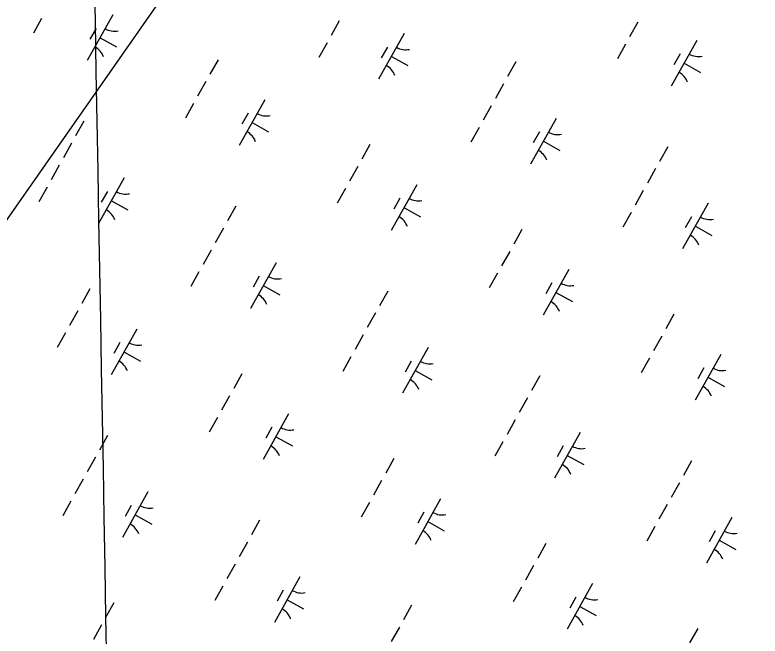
# Model space of a CAD drawing. Extents: x 3923531 to 3943530, y 207391 to 229799.
# Drawn here: x 3935592 to 3936304, y 216516 to 217110 of the extents above; entities that cross this region are included whole.
import ezdxf

# ---------------------------------------------------------------- set-up
doc = ezdxf.new("R2010")
doc.units = 0
for name, color, linetype in [('V-GRID-MAJR', 7, 'Continuous'), ('V-UTIL-LINE', 7, 'Continuous'), ('V-WETL-SWMP', 7, 'Continuous')]:
    doc.layers.add(name, color=color, linetype=linetype)

msp = doc.modelspace()

# ---------------------------------------------------------------- linework, layer by layer
at = {"layer": 'V-GRID-MAJR'}
msp.add_spline([(3935779.93, 210874.81), (3935760.83, 211942.59), (3935652.4, 218002.59), (3935543.98, 224062.57), (3935501.82, 226418.85)], degree=3, dxfattribs=at)
at = {"layer": 'V-UTIL-LINE'}
msp.add_lwpolyline([(3939084.62, 223621.72), (3938057.71, 221140.48), (3938136.4, 220832.47), (3937591.63, 219695.21), (3936312.73, 217957.68), (3935106.6, 216231.89), (3934055.84, 214955.86), (3930691.13, 211497.88), (3930457.99, 211185.48)], dxfattribs=at)
at = {"layer": 'V-WETL-SWMP'}
for p, q in [((3935617.07, 217106.57), (3935609.27, 217092.6)), ((3935685.16, 217110.11), (3935660.77, 217066.45)), ((3935901.61, 217104.48), (3935893.81, 217090.51)), ((3935669.16, 217097.28), (3935663.31, 217086.81)), ((3936186.81, 217103.23), (3936179.01, 217089.26)), ((3935963.57, 217092.29), (3935939.19, 217048.64)), ((3935672.97, 217088.28), (3935688.68, 217079.5)), ((3935889.91, 217083.53), (3935882.11, 217069.56)), ((3936243.19, 217085.82), (3936218.81, 217042.17)), ((3935947.57, 217079.47), (3935941.72, 217068.99)), ((3936175.11, 217082.28), (3936167.3, 217068.31)), ((3935951.38, 217070.47), (3935967.1, 217061.69)), ((3936227.19, 217072.99), (3936221.34, 217062.52)), ((3935785.7, 217067.35), (3935777.89, 217053.38)), ((3936070.24, 217065.26), (3936062.43, 217051.29)), ((3936231, 217063.99), (3936246.71, 217055.21)), ((3935773.99, 217046.4), (3935766.19, 217032.43)), ((3936058.53, 217044.31), (3936050.73, 217030.34)), ((3935830.37, 217028.98), (3935805.99, 216985.33)), ((3935762.29, 217025.44), (3935754.48, 217011.47)), ((3936046.83, 217023.36), (3936039.02, 217009.39)), ((3935814.37, 217016.16), (3935808.52, 217005.68)), ((3935657.42, 217008.43), (3935649.61, 216994.46)), ((3935818.18, 217007.16), (3935833.9, 216998.38)), ((3936108.79, 217011.17), (3936084.4, 216967.52)), ((3936035.12, 217002.41), (3936027.32, 216988.44)), ((3936092.79, 216998.35), (3936086.93, 216987.87)), ((3935645.71, 216987.47), (3935637.91, 216973.51)), ((3935930.91, 216986.22), (3935923.11, 216972.25)), ((3936096.6, 216989.34), (3936112.31, 216980.57)), ((3936215.45, 216984.14), (3936207.65, 216970.17)), ((3935634.01, 216966.52), (3935626.2, 216952.55)), ((3935919.2, 216965.27), (3935911.4, 216951.3)), ((3936203.75, 216963.19), (3936195.94, 216949.22)), ((3935695.97, 216954.33), (3935671.58, 216910.68)), ((3935975.59, 216947.86), (3935951.2, 216904.21)), ((3935622.3, 216945.57), (3935614.5, 216931.6)), ((3935679.97, 216941.51), (3935674.11, 216931.03)), ((3935907.5, 216944.32), (3935899.7, 216930.35)), ((3936192.04, 216942.23), (3936184.24, 216928.27)), ((3935959.59, 216935.03), (3935953.73, 216924.56)), ((3935683.78, 216932.51), (3935699.49, 216923.73)), ((3935802.63, 216927.3), (3935794.83, 216913.33)), ((3936254, 216930.05), (3936229.62, 216886.4)), ((3935963.39, 216926.03), (3935979.11, 216917.25)), ((3936180.34, 216921.28), (3936172.53, 216907.31)), ((3936238, 216917.22), (3936232.15, 216906.75)), ((3935790.93, 216906.35), (3935783.12, 216892.38)), ((3936076.12, 216905.1), (3936068.32, 216891.13)), ((3936241.81, 216908.22), (3936257.52, 216899.44)), ((3935779.22, 216885.4), (3935771.42, 216871.43)), ((3936064.42, 216884.15), (3936056.61, 216870.18)), ((3935841.18, 216873.21), (3935816.8, 216829.56)), ((3935767.52, 216864.45), (3935759.71, 216850.48)), ((3936052.71, 216863.19), (3936044.91, 216849.23)), ((3936120.8, 216866.73), (3936096.42, 216823.08)), ((3935825.18, 216860.39), (3935819.33, 216849.91)), ((3935663.3, 216848.26), (3935655.5, 216834.29)), ((3935828.99, 216851.38), (3935844.7, 216842.61)), ((3936104.8, 216853.91), (3936098.95, 216843.43)), ((3935947.85, 216846.18), (3935940.04, 216832.21)), ((3936108.61, 216844.91), (3936124.32, 216836.13)), ((3935651.6, 216827.31), (3935643.79, 216813.34)), ((3935936.14, 216825.23), (3935928.34, 216811.26)), ((3936221.34, 216823.97), (3936213.53, 216810.01)), ((3935639.89, 216806.36), (3935632.09, 216792.39)), ((3935707.98, 216809.9), (3935683.6, 216766.25)), ((3935924.44, 216804.27), (3935916.63, 216790.31)), ((3936209.63, 216803.02), (3936201.83, 216789.05)), ((3935691.98, 216797.07), (3935686.13, 216786.6)), ((3935986.4, 216792.09), (3935962.01, 216748.44)), ((3935695.79, 216788.07), (3935711.5, 216779.29)), ((3936266.01, 216785.61), (3936241.63, 216741.96)), ((3935912.73, 216783.32), (3935904.93, 216769.35)), ((3935970.39, 216779.26), (3935964.54, 216768.79)), ((3936197.93, 216782.07), (3936190.12, 216768.1)), ((3935974.2, 216770.26), (3935989.92, 216761.48)), ((3936250.01, 216772.78), (3936244.16, 216762.31)), ((3935808.52, 216767.14), (3935800.71, 216753.17)), ((3936093.06, 216765.05), (3936085.26, 216751.09)), ((3936253.82, 216763.78), (3936269.54, 216755)), ((3935796.81, 216746.19), (3935789.01, 216732.22)), ((3936081.35, 216744.1), (3936073.55, 216730.13)), ((3935853.19, 216728.77), (3935828.81, 216685.12)), ((3935785.11, 216725.23), (3935777.3, 216711.27)), ((3936069.65, 216723.15), (3936061.85, 216709.18)), ((3935837.19, 216715.95), (3935831.34, 216705.47)), ((3935680.24, 216708.22), (3935672.44, 216694.25)), ((3935841, 216706.95), (3935856.72, 216698.17)), ((3936131.61, 216710.96), (3936107.22, 216667.31)), ((3936057.94, 216702.2), (3936050.14, 216688.23)), ((3936115.61, 216698.14), (3936109.75, 216687.66)), ((3935668.53, 216687.27), (3935660.73, 216673.3)), ((3935953.73, 216686.01), (3935945.93, 216672.05)), ((3936119.42, 216689.14), (3936135.13, 216680.36)), ((3936238.27, 216683.93), (3936230.47, 216669.96)), ((3935656.83, 216666.31), (3935649.03, 216652.35)), ((3935942.03, 216665.06), (3935934.22, 216651.09)), ((3936226.57, 216662.98), (3936218.76, 216649.01)), ((3935718.79, 216654.13), (3935694.4, 216610.48)), ((3935645.12, 216645.36), (3935637.32, 216631.39)), ((3935930.32, 216644.11), (3935922.52, 216630.14)), ((3935998.41, 216647.65), (3935974.02, 216604)), ((3936214.86, 216642.03), (3936207.06, 216628.06)), ((3935702.79, 216641.3), (3935696.93, 216630.83)), ((3935982.41, 216634.82), (3935976.55, 216624.35)), ((3935706.6, 216632.3), (3935722.31, 216623.52)), ((3936276.82, 216629.84), (3936252.44, 216586.19)), ((3935825.45, 216627.09), (3935817.65, 216613.13)), ((3935986.22, 216625.82), (3936001.93, 216617.04)), ((3936203.16, 216621.07), (3936195.35, 216607.1)), ((3936260.82, 216617.01), (3936254.97, 216606.54)), ((3935813.75, 216606.14), (3935805.94, 216592.17)), ((3936264.63, 216608.01), (3936280.34, 216599.23)), ((3936098.94, 216604.89), (3936091.14, 216590.92)), ((3935802.04, 216585.19), (3935794.24, 216571.22)), ((3936087.24, 216583.94), (3936079.44, 216569.97)), ((3935864, 216573), (3935839.62, 216529.35)), ((3935790.34, 216564.24), (3935782.53, 216550.27)), ((3936143.62, 216566.52), (3936119.24, 216522.87)), ((3935848, 216560.18), (3935842.15, 216549.7)), ((3936075.53, 216562.99), (3936067.73, 216549.02)), ((3935851.81, 216551.18), (3935867.52, 216542.4)), ((3936127.62, 216553.7), (3936121.77, 216543.22)), ((3935686.12, 216548.05), (3935678.32, 216534.09)), ((3935970.67, 216545.97), (3935962.86, 216532)), ((3936131.43, 216544.7), (3936147.14, 216535.92)), ((3935674.42, 216527.1), (3935666.62, 216513.13)), ((3935958.96, 216525.02), (3935951.16, 216511.05)), ((3936244.16, 216523.77), (3936236.35, 216509.8))]:
    msp.add_line(p, q, dxfattribs=at)
for centre, start, end in [((3935686.65, 217112.28), 240.03808, 281.58174), ((3935659.7, 217064.05), 20.03808, 61.58174), ((3935965.06, 217094.47), 240.03808, 281.58174), ((3936244.68, 217087.99), 240.03808, 281.58174), ((3935938.12, 217046.24), 20.03808, 61.58174), ((3936217.74, 217039.76), 20.03808, 61.58174), ((3935831.86, 217031.15), 240.03808, 281.58174), ((3935804.92, 216982.93), 20.03808, 61.58174), ((3936110.27, 217013.34), 240.03808, 281.58174), ((3936083.33, 216965.12), 20.03808, 61.58174), ((3935697.45, 216956.51), 240.03808, 281.58174), ((3935977.07, 216950.03), 240.03808, 281.58174), ((3935670.51, 216908.28), 20.03808, 61.58174), ((3935950.13, 216901.8), 20.03808, 61.58174), ((3936255.49, 216932.22), 240.03808, 281.58174), ((3936228.54, 216883.99), 20.03808, 61.58174), ((3935842.67, 216875.38), 240.03808, 281.58174), ((3936122.29, 216868.91), 240.03808, 281.58174), ((3935815.73, 216827.16), 20.03808, 61.58174), ((3936095.34, 216820.68), 20.03808, 61.58174), ((3935709.47, 216812.07), 240.03808, 281.58174), ((3935682.52, 216763.84), 20.03808, 61.58174), ((3935987.88, 216794.26), 240.03808, 281.58174), ((3936267.5, 216787.78), 240.03808, 281.58174), ((3935960.94, 216746.03), 20.03808, 61.58174), ((3936240.56, 216739.55), 20.03808, 61.58174), ((3935854.68, 216730.95), 240.03808, 281.58174), ((3935827.74, 216682.72), 20.03808, 61.58174), ((3936133.09, 216713.13), 240.03808, 281.58174), ((3936106.15, 216664.91), 20.03808, 61.58174), ((3935720.28, 216656.3), 240.03808, 281.58174), ((3935999.89, 216649.82), 240.03808, 281.58174), ((3935693.33, 216608.07), 20.03808, 61.58174), ((3935972.95, 216601.59), 20.03808, 61.58174), ((3936278.31, 216632.01), 240.03808, 281.58174), ((3936251.37, 216583.78), 20.03808, 61.58174), ((3935865.49, 216575.17), 240.03808, 281.58174), ((3936145.11, 216568.7), 240.03808, 281.58174), ((3935838.55, 216526.95), 20.03808, 61.58174), ((3936118.17, 216520.47), 20.03808, 61.58174)]:
    msp.add_arc(centre, 17.62, start, end, dxfattribs=at)

doc.saveas('drawing.dxf')
